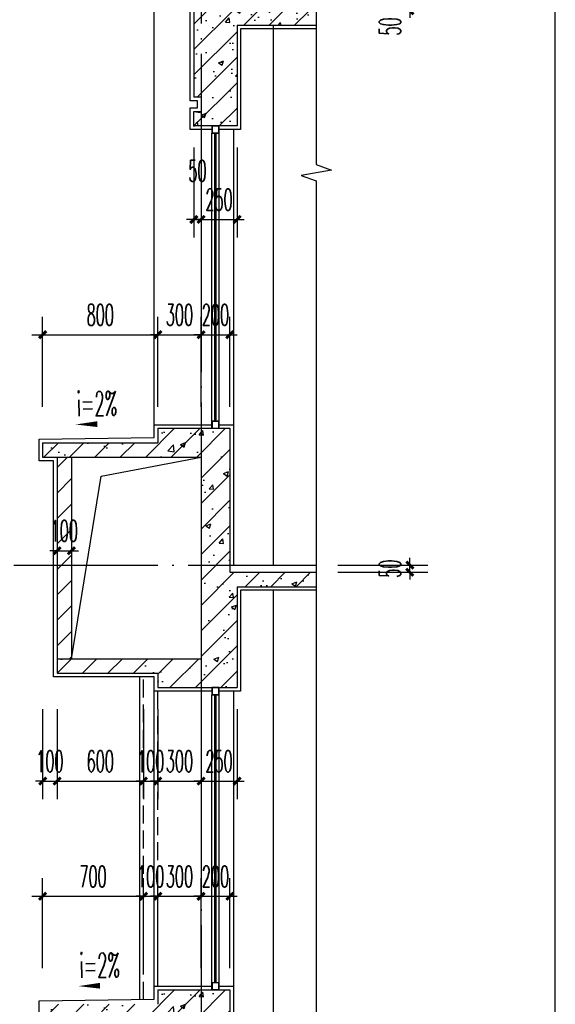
# Model space of a CAD drawing. Extents: x 1779708 to 7299578, y -1121471 to 88434.
# Tile 984 of 1056: x 6984599 to 6988319, y -968623 to -961786. Entities that reach past the tile are written whole.
import ezdxf

# ---------------------------------------------------------------- set-up
doc = ezdxf.new("R2010")
doc.units = 0
doc.header["$LTSCALE"] = 1000
doc.header["$MEASUREMENT"] = 0
doc.linetypes.add('DASH', pattern=[0.35, 0.25, -0.1])
doc.linetypes.add('DOTE', pattern=[2.42, 2, -0.2, 0.02, -0.2])
doc.layers.get('0').update_dxf_attribs({"linetype": 'CONTINUOUS'})
doc.layers.get('Defpoints').update_dxf_attribs({"linetype": 'CONTINUOUS'})
for name, color, linetype in [('AXIS', 3, 'CONTINUOUS'), ('DIM_SYMB', 3, 'CONTINUOUS'), ('DOTE', 1, 'DOTE'), ('PUB_TAB', 7, 'CONTINUOUS'), ('PUB_TEXT', 7, 'CONTINUOUS'), ('WALL', 255, 'CONTINUOUS'), ('WINDOW', 2, 'CONTINUOUS'), ('填充细线', 8, 'CONTINUOUS'), ('立面中线', 140, 'CONTINUOUS'), ('粉刷线', 213, 'CONTINUOUS')]:
    doc.layers.add(name, color=color, linetype=linetype)
doc.styles.add('_TCH_DIM', font='SIMPLEX.shx', dxfattribs={"width": 0.7, "bigfont": 'GBCBIG.shx'})
doc.styles.add('_TCH_DIM_T3', font='SIMPLEX.shx', dxfattribs={"width": 0.494118, "bigfont": 'GBCBIG.shx'})
doc.dimstyles.new('_TCH_ARCH&&50', dxfattribs={"dimtxt": 148.75, "dimasz": 50, "dimexe": 125, "dimexo": 150, "dimgap": 63.125, "dimtad": 1, "dimdec": 0, "dimzin": 0, "dimdsep": 46, "dimtxsty": '_TCH_DIM_T3', "dimblk": 'ARCHTICK', "dimcen": 0.09, "dimdle": 75, "dimclrt": 7, "dimazin": 2, "dimtfac": 1, "dimtdec": 0, "dimtix": 1, "dimtmove": 2, "dimatfit": 3, "dimfxl": 250, "dimtolj": 1, "dimtzin": 0, "dimarcsym": 0})

# ---------------------------------------------------------------- blocks, each defined once
blk = doc.blocks.new('_ArchTick')
at = {"color": 0, "linetype": 'ByBlock', "const_width": 0.4}
blk.add_lwpolyline([(-0.5, -0.5), (0.5, 0.5)], dxfattribs=at)
blk = doc.blocks.new('*D787')
at = {"layer": 'AXIS', "color": 0, "lineweight": -2, "transparency": 16777216}
for p, q in [((6987308.9, -965573.2), (6987308.9, -965523.2)), ((6986808.9, -965573.2), (6987433.9, -965573.2)), ((6987308.9, -965623.2), (6987308.9, -965573.2)), ((6986808.9, -965623.2), (6987433.9, -965623.2)), ((6987308.9, -965623.2), (6987308.9, -965673.2))]:
    blk.add_line(p, q, dxfattribs=at)
at = {"layer": 'Defpoints', "color": 0, "transparency": 16777216}
for p in [(6986658.9, -965573.2), (6987308.9, -965573.2), (6986658.9, -965623.2)]:
    blk.add_point(p, dxfattribs=at)
at = {"layer": 'AXIS', "color": 0, "lineweight": -2, "transparency": 16777216, "xscale": 50, "yscale": 50, "zscale": 50}
for p, rotation in [((6987308.9, -965573.2), 270), ((6987308.9, -965623.2), 90)]:
    blk.add_blockref('_ArchTick', p, dxfattribs=dict(at, rotation=rotation))
at = {"layer": 'AXIS', "color": 7, "transparency": 16777216, "insert": (6987171.4, -965598.2), "char_height": 148.75, "attachment_point": 5, "rotation": 90, "style": '_TCH_DIM_T3'}
blk.add_mtext('\\A1;50', dxfattribs=at)
blk = doc.blocks.new('*D788')
at = {"layer": 'AXIS', "color": 0, "lineweight": -2, "transparency": 16777216}
for p, q in [((6987308.9, -961673.2), (6987308.9, -961623.2)), ((6986808.9, -961673.2), (6987433.9, -961673.2)), ((6987308.9, -961723.2), (6987308.9, -961673.2)), ((6986808.9, -961723.2), (6987433.9, -961723.2)), ((6987308.9, -961723.2), (6987308.9, -961773.2))]:
    blk.add_line(p, q, dxfattribs=at)
at = {"layer": 'Defpoints', "color": 0, "transparency": 16777216}
for p in [(6986658.9, -961673.2), (6987308.9, -961673.2), (6986658.9, -961723.2)]:
    blk.add_point(p, dxfattribs=at)
at = {"layer": 'AXIS', "color": 0, "lineweight": -2, "transparency": 16777216, "xscale": 50, "yscale": 50, "zscale": 50}
for p, rotation in [((6987308.9, -961673.2), 270), ((6987308.9, -961723.2), 90)]:
    blk.add_blockref('_ArchTick', p, dxfattribs=dict(at, rotation=rotation))
at = {"layer": 'AXIS', "color": 7, "transparency": 16777216, "insert": (6987171.4, -961832.7), "char_height": 148.75, "attachment_point": 5, "rotation": 90, "style": '_TCH_DIM_T3'}
blk.add_mtext('\\A1;50', dxfattribs=at)
blk = doc.blocks.new('*D800')
at = {"layer": 'AXIS', "color": 0, "lineweight": -2, "transparency": 16777216}
for p, q in [((6984758.9, -964473.2), (6984758.9, -963848.2)), ((6985558.9, -964473.2), (6985558.9, -963848.2)), ((6984683.9, -963973.2), (6985633.9, -963973.2))]:
    blk.add_line(p, q, dxfattribs=at)
at = {"layer": 'Defpoints', "color": 0, "transparency": 16777216}
for p in [(6985558.9, -963973.2), (6984758.9, -964623.2), (6985558.9, -964623.2)]:
    blk.add_point(p, dxfattribs=at)
at = {"layer": 'AXIS', "color": 0, "lineweight": -2, "transparency": 16777216, "xscale": 50, "yscale": 50, "zscale": 50, "rotation": 180}
blk.add_blockref('_ArchTick', (6984758.9, -963973.2), dxfattribs=at)
at = {"layer": 'AXIS', "color": 0, "lineweight": -2, "transparency": 16777216, "xscale": 50, "yscale": 50, "zscale": 50}
blk.add_blockref('_ArchTick', (6985558.9, -963973.2), dxfattribs=at)
at = {"layer": 'AXIS', "color": 7, "transparency": 16777216, "insert": (6985158.9, -963835.7), "char_height": 148.75, "attachment_point": 5, "style": '_TCH_DIM_T3'}
blk.add_mtext('\\A1;800', dxfattribs=at)
blk = doc.blocks.new('*D801')
at = {"layer": 'AXIS', "color": 0, "lineweight": -2, "transparency": 16777216}
for p, q in [((6985558.9, -964473.2), (6985558.9, -963848.2)), ((6985858.9, -964473.2), (6985858.9, -963848.2)), ((6985558.9, -963973.2), (6985508.9, -963973.2)), ((6985558.9, -963973.2), (6985858.9, -963973.2)), ((6985858.9, -963973.2), (6985908.9, -963973.2))]:
    blk.add_line(p, q, dxfattribs=at)
at = {"layer": 'Defpoints', "color": 0, "transparency": 16777216}
for p in [(6985858.9, -963973.2), (6985558.9, -964623.2), (6985858.9, -964623.2)]:
    blk.add_point(p, dxfattribs=at)
at = {"layer": 'AXIS', "color": 0, "lineweight": -2, "transparency": 16777216, "xscale": 50, "yscale": 50, "zscale": 50}
blk.add_blockref('_ArchTick', (6985558.9, -963973.2), dxfattribs=at)
at = {"layer": 'AXIS', "color": 0, "lineweight": -2, "transparency": 16777216, "xscale": 50, "yscale": 50, "zscale": 50, "rotation": 180}
blk.add_blockref('_ArchTick', (6985858.9, -963973.2), dxfattribs=at)
at = {"layer": 'AXIS', "color": 7, "transparency": 16777216, "insert": (6985708.9, -963835.7), "char_height": 148.75, "attachment_point": 5, "style": '_TCH_DIM_T3'}
blk.add_mtext('\\A1;300', dxfattribs=at)
blk = doc.blocks.new('*D802')
at = {"layer": 'AXIS', "color": 0, "lineweight": -2, "transparency": 16777216}
for p, q in [((6985858.9, -964473.2), (6985858.9, -963848.2)), ((6986058.9, -964473.2), (6986058.9, -963848.2)), ((6985858.9, -963973.2), (6985808.9, -963973.2)), ((6985858.9, -963973.2), (6986058.9, -963973.2)), ((6986058.9, -963973.2), (6986108.9, -963973.2))]:
    blk.add_line(p, q, dxfattribs=at)
at = {"layer": 'Defpoints', "color": 0, "transparency": 16777216}
for p in [(6986058.9, -963973.2), (6985858.9, -964623.2), (6986058.9, -964623.2)]:
    blk.add_point(p, dxfattribs=at)
at = {"layer": 'AXIS', "color": 0, "lineweight": -2, "transparency": 16777216, "xscale": 50, "yscale": 50, "zscale": 50}
blk.add_blockref('_ArchTick', (6985858.9, -963973.2), dxfattribs=at)
at = {"layer": 'AXIS', "color": 0, "lineweight": -2, "transparency": 16777216, "xscale": 50, "yscale": 50, "zscale": 50, "rotation": 180}
blk.add_blockref('_ArchTick', (6986058.9, -963973.2), dxfattribs=at)
at = {"layer": 'AXIS', "color": 7, "transparency": 16777216, "insert": (6985958.9, -963835.7), "char_height": 148.75, "attachment_point": 5, "style": '_TCH_DIM_T3'}
blk.add_mtext('\\A1;200', dxfattribs=at)
blk = doc.blocks.new('*D803')
at = {"layer": 'AXIS', "color": 0, "lineweight": -2, "transparency": 16777216}
for p, q in [((6985808.9, -962673.2), (6985808.9, -963298.2)), ((6985858.9, -962673.2), (6985858.9, -963298.2)), ((6985808.9, -963173.2), (6985758.9, -963173.2)), ((6985808.9, -963173.2), (6985858.9, -963173.2)), ((6985858.9, -963173.2), (6985908.9, -963173.2))]:
    blk.add_line(p, q, dxfattribs=at)
at = {"layer": 'Defpoints', "color": 0, "transparency": 16777216}
for p in [(6985808.9, -962523.2), (6985858.9, -962523.2), (6985858.9, -963173.2)]:
    blk.add_point(p, dxfattribs=at)
at = {"layer": 'AXIS', "color": 0, "lineweight": -2, "transparency": 16777216, "xscale": 50, "yscale": 50, "zscale": 50}
blk.add_blockref('_ArchTick', (6985808.9, -963173.2), dxfattribs=at)
at = {"layer": 'AXIS', "color": 0, "lineweight": -2, "transparency": 16777216, "xscale": 50, "yscale": 50, "zscale": 50, "rotation": 180}
blk.add_blockref('_ArchTick', (6985858.9, -963173.2), dxfattribs=at)
at = {"layer": 'AXIS', "color": 7, "transparency": 16777216, "insert": (6985833.9, -962835.7), "char_height": 148.75, "attachment_point": 5, "style": '_TCH_DIM_T3'}
blk.add_mtext('\\A1;50', dxfattribs=at)
blk = doc.blocks.new('*D804')
at = {"layer": 'AXIS', "color": 0, "lineweight": -2, "transparency": 16777216}
for p, q in [((6985858.9, -962673.2), (6985858.9, -963298.2)), ((6986108.9, -962673.2), (6986108.9, -963298.2)), ((6985858.9, -963173.2), (6985808.9, -963173.2)), ((6985858.9, -963173.2), (6986108.9, -963173.2)), ((6986108.9, -963173.2), (6986158.9, -963173.2))]:
    blk.add_line(p, q, dxfattribs=at)
at = {"layer": 'Defpoints', "color": 0, "transparency": 16777216}
for p in [(6985858.9, -962523.2), (6986108.9, -962523.2), (6986108.9, -963173.2)]:
    blk.add_point(p, dxfattribs=at)
at = {"layer": 'AXIS', "color": 0, "lineweight": -2, "transparency": 16777216, "xscale": 50, "yscale": 50, "zscale": 50}
blk.add_blockref('_ArchTick', (6985858.9, -963173.2), dxfattribs=at)
at = {"layer": 'AXIS', "color": 0, "lineweight": -2, "transparency": 16777216, "xscale": 50, "yscale": 50, "zscale": 50, "rotation": 180}
blk.add_blockref('_ArchTick', (6986108.9, -963173.2), dxfattribs=at)
at = {"layer": 'AXIS', "color": 7, "transparency": 16777216, "insert": (6985983.9, -963035.7), "char_height": 148.75, "attachment_point": 5, "style": '_TCH_DIM_T3'}
blk.add_mtext('\\A1;250', dxfattribs=at)
blk = doc.blocks.new('*D809')
at = {"layer": 'AXIS', "color": 0, "lineweight": -2, "transparency": 16777216}
for p, q in [((6984758.9, -968373.2), (6984758.9, -967748.2)), ((6985458.9, -968373.2), (6985458.9, -967748.2)), ((6984683.9, -967873.2), (6985533.9, -967873.2))]:
    blk.add_line(p, q, dxfattribs=at)
at = {"layer": 'Defpoints', "color": 0, "transparency": 16777216}
for p in [(6985458.9, -967873.2), (6984758.9, -968523.2), (6985458.9, -968523.2)]:
    blk.add_point(p, dxfattribs=at)
at = {"layer": 'AXIS', "color": 0, "lineweight": -2, "transparency": 16777216, "xscale": 50, "yscale": 50, "zscale": 50, "rotation": 180}
blk.add_blockref('_ArchTick', (6984758.9, -967873.2), dxfattribs=at)
at = {"layer": 'AXIS', "color": 0, "lineweight": -2, "transparency": 16777216, "xscale": 50, "yscale": 50, "zscale": 50}
blk.add_blockref('_ArchTick', (6985458.9, -967873.2), dxfattribs=at)
at = {"layer": 'AXIS', "color": 7, "transparency": 16777216, "insert": (6985108.9, -967735.7), "char_height": 148.75, "attachment_point": 5, "style": '_TCH_DIM_T3'}
blk.add_mtext('\\A1;700', dxfattribs=at)
blk = doc.blocks.new('*D810')
at = {"layer": 'AXIS', "color": 0, "lineweight": -2, "transparency": 16777216}
for p, q in [((6985458.9, -968373.2), (6985458.9, -967748.2)), ((6985558.9, -968373.2), (6985558.9, -967748.2)), ((6985458.9, -967873.2), (6985408.9, -967873.2)), ((6985458.9, -967873.2), (6985558.9, -967873.2)), ((6985558.9, -967873.2), (6985608.9, -967873.2))]:
    blk.add_line(p, q, dxfattribs=at)
at = {"layer": 'Defpoints', "color": 0, "transparency": 16777216}
for p in [(6985558.9, -967873.2), (6985458.9, -968523.2), (6985558.9, -968523.2)]:
    blk.add_point(p, dxfattribs=at)
at = {"layer": 'AXIS', "color": 0, "lineweight": -2, "transparency": 16777216, "xscale": 50, "yscale": 50, "zscale": 50}
blk.add_blockref('_ArchTick', (6985458.9, -967873.2), dxfattribs=at)
at = {"layer": 'AXIS', "color": 0, "lineweight": -2, "transparency": 16777216, "xscale": 50, "yscale": 50, "zscale": 50, "rotation": 180}
blk.add_blockref('_ArchTick', (6985558.9, -967873.2), dxfattribs=at)
at = {"layer": 'AXIS', "color": 7, "transparency": 16777216, "insert": (6985508.9, -967735.7), "char_height": 148.75, "attachment_point": 5, "style": '_TCH_DIM_T3'}
blk.add_mtext('\\A1;100', dxfattribs=at)
blk = doc.blocks.new('*D811')
at = {"layer": 'AXIS', "color": 0, "lineweight": -2, "transparency": 16777216}
for p, q in [((6985558.9, -968373.2), (6985558.9, -967748.2)), ((6985858.9, -968373.2), (6985858.9, -967748.2)), ((6985558.9, -967873.2), (6985508.9, -967873.2)), ((6985558.9, -967873.2), (6985858.9, -967873.2)), ((6985858.9, -967873.2), (6985908.9, -967873.2))]:
    blk.add_line(p, q, dxfattribs=at)
at = {"layer": 'Defpoints', "color": 0, "transparency": 16777216}
for p in [(6985858.9, -967873.2), (6985558.9, -968523.2), (6985858.9, -968523.2)]:
    blk.add_point(p, dxfattribs=at)
at = {"layer": 'AXIS', "color": 0, "lineweight": -2, "transparency": 16777216, "xscale": 50, "yscale": 50, "zscale": 50}
blk.add_blockref('_ArchTick', (6985558.9, -967873.2), dxfattribs=at)
at = {"layer": 'AXIS', "color": 0, "lineweight": -2, "transparency": 16777216, "xscale": 50, "yscale": 50, "zscale": 50, "rotation": 180}
blk.add_blockref('_ArchTick', (6985858.9, -967873.2), dxfattribs=at)
at = {"layer": 'AXIS', "color": 7, "transparency": 16777216, "insert": (6985708.9, -967735.7), "char_height": 148.75, "attachment_point": 5, "style": '_TCH_DIM_T3'}
blk.add_mtext('\\A1;300', dxfattribs=at)
blk = doc.blocks.new('*D812')
at = {"layer": 'AXIS', "color": 0, "lineweight": -2, "transparency": 16777216}
for p, q in [((6985858.9, -968373.2), (6985858.9, -967748.2)), ((6986058.9, -968373.2), (6986058.9, -967748.2)), ((6985858.9, -967873.2), (6985808.9, -967873.2)), ((6985858.9, -967873.2), (6986058.9, -967873.2)), ((6986058.9, -967873.2), (6986108.9, -967873.2))]:
    blk.add_line(p, q, dxfattribs=at)
at = {"layer": 'Defpoints', "color": 0, "transparency": 16777216}
for p in [(6986058.9, -967873.2), (6985858.9, -968523.2), (6986058.9, -968523.2)]:
    blk.add_point(p, dxfattribs=at)
at = {"layer": 'AXIS', "color": 0, "lineweight": -2, "transparency": 16777216, "xscale": 50, "yscale": 50, "zscale": 50}
blk.add_blockref('_ArchTick', (6985858.9, -967873.2), dxfattribs=at)
at = {"layer": 'AXIS', "color": 0, "lineweight": -2, "transparency": 16777216, "xscale": 50, "yscale": 50, "zscale": 50, "rotation": 180}
blk.add_blockref('_ArchTick', (6986058.9, -967873.2), dxfattribs=at)
at = {"layer": 'AXIS', "color": 7, "transparency": 16777216, "insert": (6985958.9, -967735.7), "char_height": 148.75, "attachment_point": 5, "style": '_TCH_DIM_T3'}
blk.add_mtext('\\A1;200', dxfattribs=at)
blk = doc.blocks.new('*D813')
at = {"layer": 'AXIS', "color": 0, "lineweight": -2, "transparency": 16777216}
for p, q in [((6984758.9, -966573.2), (6984758.9, -967198.2)), ((6984858.9, -966573.2), (6984858.9, -967198.2)), ((6984758.9, -967073.2), (6984708.9, -967073.2)), ((6984758.9, -967073.2), (6984858.9, -967073.2)), ((6984858.9, -967073.2), (6984908.9, -967073.2))]:
    blk.add_line(p, q, dxfattribs=at)
at = {"layer": 'Defpoints', "color": 0, "transparency": 16777216}
for p in [(6984758.9, -966423.2), (6984858.9, -966423.2), (6984858.9, -967073.2)]:
    blk.add_point(p, dxfattribs=at)
at = {"layer": 'AXIS', "color": 0, "lineweight": -2, "transparency": 16777216, "xscale": 50, "yscale": 50, "zscale": 50}
blk.add_blockref('_ArchTick', (6984758.9, -967073.2), dxfattribs=at)
at = {"layer": 'AXIS', "color": 0, "lineweight": -2, "transparency": 16777216, "xscale": 50, "yscale": 50, "zscale": 50, "rotation": 180}
blk.add_blockref('_ArchTick', (6984858.9, -967073.2), dxfattribs=at)
at = {"layer": 'AXIS', "color": 7, "transparency": 16777216, "insert": (6984808.9, -966935.7), "char_height": 148.75, "attachment_point": 5, "style": '_TCH_DIM_T3'}
blk.add_mtext('\\A1;100', dxfattribs=at)
blk = doc.blocks.new('*D814')
at = {"layer": 'AXIS', "color": 0, "lineweight": -2, "transparency": 16777216}
for p, q in [((6984858.9, -966573.2), (6984858.9, -967198.2)), ((6985458.9, -966573.2), (6985458.9, -967198.2)), ((6984783.9, -967073.2), (6985533.9, -967073.2))]:
    blk.add_line(p, q, dxfattribs=at)
at = {"layer": 'Defpoints', "color": 0, "transparency": 16777216}
for p in [(6984858.9, -966423.2), (6985458.9, -966423.2), (6985458.9, -967073.2)]:
    blk.add_point(p, dxfattribs=at)
at = {"layer": 'AXIS', "color": 0, "lineweight": -2, "transparency": 16777216, "xscale": 50, "yscale": 50, "zscale": 50, "rotation": 180}
blk.add_blockref('_ArchTick', (6984858.9, -967073.2), dxfattribs=at)
at = {"layer": 'AXIS', "color": 0, "lineweight": -2, "transparency": 16777216, "xscale": 50, "yscale": 50, "zscale": 50}
blk.add_blockref('_ArchTick', (6985458.9, -967073.2), dxfattribs=at)
at = {"layer": 'AXIS', "color": 7, "transparency": 16777216, "insert": (6985158.9, -966935.7), "char_height": 148.75, "attachment_point": 5, "style": '_TCH_DIM_T3'}
blk.add_mtext('\\A1;600', dxfattribs=at)
blk = doc.blocks.new('*D815')
at = {"layer": 'AXIS', "color": 0, "lineweight": -2, "transparency": 16777216}
for p, q in [((6985458.9, -966573.2), (6985458.9, -967198.2)), ((6985558.9, -966573.2), (6985558.9, -967198.2)), ((6985458.9, -967073.2), (6985408.9, -967073.2)), ((6985458.9, -967073.2), (6985558.9, -967073.2)), ((6985558.9, -967073.2), (6985608.9, -967073.2))]:
    blk.add_line(p, q, dxfattribs=at)
at = {"layer": 'Defpoints', "color": 0, "transparency": 16777216}
for p in [(6985458.9, -966423.2), (6985558.9, -966423.2), (6985558.9, -967073.2)]:
    blk.add_point(p, dxfattribs=at)
at = {"layer": 'AXIS', "color": 0, "lineweight": -2, "transparency": 16777216, "xscale": 50, "yscale": 50, "zscale": 50}
blk.add_blockref('_ArchTick', (6985458.9, -967073.2), dxfattribs=at)
at = {"layer": 'AXIS', "color": 0, "lineweight": -2, "transparency": 16777216, "xscale": 50, "yscale": 50, "zscale": 50, "rotation": 180}
blk.add_blockref('_ArchTick', (6985558.9, -967073.2), dxfattribs=at)
at = {"layer": 'AXIS', "color": 7, "transparency": 16777216, "insert": (6985508.9, -966935.7), "char_height": 148.75, "attachment_point": 5, "style": '_TCH_DIM_T3'}
blk.add_mtext('\\A1;100', dxfattribs=at)
blk = doc.blocks.new('*D816')
at = {"layer": 'AXIS', "color": 0, "lineweight": -2, "transparency": 16777216}
for p, q in [((6985558.9, -966573.2), (6985558.9, -967198.2)), ((6985858.9, -966573.2), (6985858.9, -967198.2)), ((6985558.9, -967073.2), (6985508.9, -967073.2)), ((6985558.9, -967073.2), (6985858.9, -967073.2)), ((6985858.9, -967073.2), (6985908.9, -967073.2))]:
    blk.add_line(p, q, dxfattribs=at)
at = {"layer": 'Defpoints', "color": 0, "transparency": 16777216}
for p in [(6985558.9, -966423.2), (6985858.9, -966423.2), (6985858.9, -967073.2)]:
    blk.add_point(p, dxfattribs=at)
at = {"layer": 'AXIS', "color": 0, "lineweight": -2, "transparency": 16777216, "xscale": 50, "yscale": 50, "zscale": 50}
blk.add_blockref('_ArchTick', (6985558.9, -967073.2), dxfattribs=at)
at = {"layer": 'AXIS', "color": 0, "lineweight": -2, "transparency": 16777216, "xscale": 50, "yscale": 50, "zscale": 50, "rotation": 180}
blk.add_blockref('_ArchTick', (6985858.9, -967073.2), dxfattribs=at)
at = {"layer": 'AXIS', "color": 7, "transparency": 16777216, "insert": (6985708.9, -966935.7), "char_height": 148.75, "attachment_point": 5, "style": '_TCH_DIM_T3'}
blk.add_mtext('\\A1;300', dxfattribs=at)
blk = doc.blocks.new('*D817')
at = {"layer": 'AXIS', "color": 0, "lineweight": -2, "transparency": 16777216}
for p, q in [((6985858.9, -966573.2), (6985858.9, -967198.2)), ((6986108.9, -966573.2), (6986108.9, -967198.2)), ((6985858.9, -967073.2), (6985808.9, -967073.2)), ((6985858.9, -967073.2), (6986108.9, -967073.2)), ((6986108.9, -967073.2), (6986158.9, -967073.2))]:
    blk.add_line(p, q, dxfattribs=at)
at = {"layer": 'Defpoints', "color": 0, "transparency": 16777216}
for p in [(6985858.9, -966423.2), (6986108.9, -966423.2), (6986108.9, -967073.2)]:
    blk.add_point(p, dxfattribs=at)
at = {"layer": 'AXIS', "color": 0, "lineweight": -2, "transparency": 16777216, "xscale": 50, "yscale": 50, "zscale": 50}
blk.add_blockref('_ArchTick', (6985858.9, -967073.2), dxfattribs=at)
at = {"layer": 'AXIS', "color": 0, "lineweight": -2, "transparency": 16777216, "xscale": 50, "yscale": 50, "zscale": 50, "rotation": 180}
blk.add_blockref('_ArchTick', (6986108.9, -967073.2), dxfattribs=at)
at = {"layer": 'AXIS', "color": 7, "transparency": 16777216, "insert": (6985983.9, -966935.7), "char_height": 148.75, "attachment_point": 5, "style": '_TCH_DIM_T3'}
blk.add_mtext('\\A1;250', dxfattribs=at)
blk = doc.blocks.new('*D818')
at = {"layer": 'AXIS', "color": 0, "lineweight": -2, "transparency": 16777216}
for p, q in [((6984858.9, -964973.2), (6984858.9, -965598.2)), ((6984958.9, -964973.2), (6984958.9, -965598.2)), ((6984858.9, -965473.2), (6984808.9, -965473.2)), ((6984858.9, -965473.2), (6984958.9, -965473.2)), ((6984958.9, -965473.2), (6985008.9, -965473.2))]:
    blk.add_line(p, q, dxfattribs=at)
at = {"layer": 'Defpoints', "color": 0, "transparency": 16777216}
for p in [(6984858.9, -964823.2), (6984958.9, -964823.2), (6984958.9, -965473.2)]:
    blk.add_point(p, dxfattribs=at)
at = {"layer": 'AXIS', "color": 0, "lineweight": -2, "transparency": 16777216, "xscale": 50, "yscale": 50, "zscale": 50}
blk.add_blockref('_ArchTick', (6984858.9, -965473.2), dxfattribs=at)
at = {"layer": 'AXIS', "color": 0, "lineweight": -2, "transparency": 16777216, "xscale": 50, "yscale": 50, "zscale": 50, "rotation": 180}
blk.add_blockref('_ArchTick', (6984958.9, -965473.2), dxfattribs=at)
at = {"layer": 'AXIS', "color": 7, "transparency": 16777216, "insert": (6984908.9, -965335.7), "char_height": 148.75, "attachment_point": 5, "style": '_TCH_DIM_T3'}
blk.add_mtext('\\A1;100', dxfattribs=at)

msp = doc.modelspace()

# ---------------------------------------------------------------- hatches: boundary and pattern name
at = {"layer": '填充细线'}
h = msp.add_hatch(dxfattribs=at)
h.set_pattern_fill('钢筋混凝土', color=114, scale=50)
h.set_pattern_definition([(45, (6985808.87, -962523.25), (-88.388, 88.388), []), (50, (6985808.87, -962523.25), (358.63, -31.376), [37.5, -412.5]), (355, (6985808.87, -962523.25), (-69.38, 376.1), [30, -330]), (100.45, (6985838.75, -962525.86), (289.25, 344.72), [31.87, -350.57]), (46.184, (6985808.87, -962423.25), (533.62, -82.76), [56.25, -618.75]), (96.636, (6985853.34, -962430.14), (467.33, 487.06), [47.8, -525.86]), (351.184, (6985808.87, -962423.25), (467.33, 487.06), [45, -495]), (21, (6985858.87, -962448.25), (298.45, -201.31), [37.5, -412.5]), (326, (6985858.87, -962448.25), (121.66, 362.58), [30, -330]), (71.45, (6985883.74, -962465.02), (420.11, 161.27), [31.87, -350.57]), (37.5, (6985808.87, -962523.25), (6.08, 166.447), [0, -326, 0, -335, 0, -331.25]), (7.5, (6985808.87, -962523.25), (131.535, 197.206), [0, -191, 0, -318.5, 0, -126.25]), (327.5, (6985697.37, -962523.25), (266.911, -11.277), [0, -125, 0, -390, 0, -517.5]), (317.5, (6985647.37, -962523.25), (291.593, 50.052), [0, -162.5, 0, -259, 0, -367.5])])
h.paths.add_polyline_path([(6986108.9, -961823.2), (6986658.9, -961823.2), (6986658.9, -961723.2), (6985808.9, -961723.2), (6985808.9, -962323.2), (6985858.9, -962323.2), (6985858.9, -962423.2), (6985808.9, -962423.2), (6985808.9, -962523.2), (6986108.9, -962523.2)])
h = msp.add_hatch(dxfattribs=at)
h.set_pattern_fill('钢筋混凝土', color=114, scale=50)
h.set_pattern_definition([(45, (6984758.87, -966423.25), (-88.3883, 88.3883), []), (50, (6984758.87, -966423.25), (358.63, -31.376), [37.5, -412.5]), (355, (6984758.87, -966423.25), (-69.376, 376.096), [30, -330]), (100.451, (6984788.75, -966425.86), (289.255, 344.72), [31.87, -350.57]), (46.184, (6984758.87, -966323.25), (533.62, -82.76), [56.25, -618.75]), (96.636, (6984803.34, -966330.14), (467.33, 487.06), [47.805, -525.86]), (351.184, (6984758.87, -966323.25), (467.33, 487.06), [45, -495]), (21, (6984808.87, -966348.25), (298.454, -201.31), [37.5, -412.5]), (326, (6984808.87, -966348.25), (121.66, 362.575), [30, -330]), (71.451, (6984833.74, -966365.02), (420.11, 161.265), [31.87, -350.57]), (37.5, (6984758.87, -966423.25), (6.08, 166.447), [0, -326, 0, -335, 0, -331.25]), (7.5, (6984758.87, -966423.25), (131.535, 197.206), [0, -191, 0, -318.5, 0, -126.25]), (327.5, (6984647.37, -966423.25), (266.911, -11.2774), [0, -125, 0, -390, 0, -517.5]), (317.5, (6984597.37, -966423.25), (291.593, 50.052), [0, -162.5, 0, -259, 0, -367.5])])
h.paths.add_polyline_path([(6986108.9, -965723.2), (6986658.9, -965723.2), (6986658.9, -965623.2), (6986058.9, -965623.2), (6986058.9, -964623.2), (6985558.9, -964623.2), (6985558.9, -964723.2), (6984758.9, -964723.2), (6984758.9, -964823.2), (6985858.9, -964823.2), (6985858.9, -966223.2), (6984858.9, -966223.2), (6984858.9, -966323.2), (6985558.9, -966323.2), (6985558.9, -966423.2), (6986108.9, -966423.2)])
h = msp.add_hatch(dxfattribs=at)
h.set_pattern_fill('普通砖', color=114, scale=50)
h.set_pattern_definition([(45, (6984858.87, -966133.49), (-88.388, 88.388), [])])
h.paths.add_polyline_path([(6984958.9, -964823.2), (6984858.9, -964823.2), (6984858.9, -966223.2), (6984958.9, -966223.2)])
h = msp.add_hatch(dxfattribs=at)
h.set_pattern_fill('钢筋混凝土', color=114, scale=50)
h.set_pattern_definition([(45, (6984758.87, -970323.25), (-88.3883, 88.3883), []), (50, (6984758.87, -970323.25), (358.63, -31.376), [37.5, -412.5]), (355, (6984758.87, -970323.25), (-69.376, 376.096), [30, -330]), (100.451, (6984788.75, -970325.86), (289.255, 344.72), [31.87, -350.57]), (46.184, (6984758.87, -970223.25), (533.62, -82.76), [56.25, -618.75]), (96.636, (6984803.34, -970230.14), (467.33, 487.06), [47.805, -525.86]), (351.184, (6984758.87, -970223.25), (467.33, 487.06), [45, -495]), (21, (6984808.87, -970248.25), (298.454, -201.31), [37.5, -412.5]), (326, (6984808.87, -970248.25), (121.66, 362.575), [30, -330]), (71.451, (6984833.74, -970265.02), (420.11, 161.265), [31.87, -350.57]), (37.5, (6984758.87, -970323.25), (6.08, 166.447), [0, -326, 0, -335, 0, -331.25]), (7.5, (6984758.87, -970323.25), (131.535, 197.206), [0, -191, 0, -318.5, 0, -126.25]), (327.5, (6984647.37, -970323.25), (266.911, -11.2774), [0, -125, 0, -390, 0, -517.5]), (317.5, (6984597.37, -970323.25), (291.593, 50.052), [0, -162.5, 0, -259, 0, -367.5])])
h.paths.add_polyline_path([(6986058.9, -968523.2), (6985558.9, -968523.2), (6985558.9, -968623.2), (6984758.9, -968623.2), (6984758.9, -968723.2), (6985858.9, -968723.2), (6985858.9, -970123.2), (6984858.9, -970123.2), (6984858.9, -970223.2), (6985558.9, -970223.2), (6985558.9, -970323.2), (6986108.9, -970323.2), (6986108.9, -969623.2), (6986658.9, -969623.2), (6986658.9, -969523.2), (6986058.9, -969523.2)])

# ---------------------------------------------------------------- linework, layer by layer
at = {"layer": 'DIM_SYMB'}
msp.add_lwpolyline([(6986658.9, -948123.2), (6986658.9, -962792), (6986763.9, -962830.2), (6986553.9, -962867.2), (6986658.9, -962904.5), (6986658.9, -977573.2)], dxfattribs=at)
for points in [[(6985296.4, -964591.8, 0, 0, 0), (6984987.9, -964596.9, 0, 40, 0), (6985137.9, -964594.4, 0, 0, 0)], [(6985315.8, -968491.8, 0, 0, 0), (6985007.3, -968496.9, 0, 40, 0), (6985157.3, -968494.4, 0, 0, 0)]]:
    msp.add_lwpolyline(points, format="xyseb", dxfattribs=at)
at = {"layer": 'DOTE', "linetype": 'DOTE', "ltscale": 0.5}
for p, q in [((6985858.9, -949923.2), (6985858.9, -978273.2)), ((6984558.9, -965573.2), (6986658.9, -965573.2))]:
    msp.add_line(p, q, dxfattribs=at)
at = {"layer": 'PUB_TAB'}
msp.add_line((6988319.2, -982200.2), (6988319.2, -945400.2), dxfattribs=at)
at = {"layer": 'WALL'}
for p, q in [((6985808.9, -960923.2), (6985808.9, -962323.2)), ((6986108.9, -961823.2), (6986108.9, -962523.2)), ((6986108.9, -961823.2), (6986658.9, -961823.2)), ((6985858.9, -962323.2), (6985808.9, -962323.2)), ((6985858.9, -962323.2), (6985858.9, -962423.2)), ((6985808.9, -962523.2), (6985808.9, -962423.2)), ((6985808.9, -962423.2), (6985858.9, -962423.2)), ((6986108.9, -962523.2), (6985808.9, -962523.2)), ((6985558.9, -964623.2), (6986058.9, -964623.2)), ((6985558.9, -964623.2), (6985558.9, -964723.2)), ((6986058.9, -964623.2), (6986058.9, -965623.2)), ((6984758.9, -964723.2), (6985558.9, -964723.2)), ((6984758.9, -964723.2), (6984758.9, -964823.2)), ((6984758.9, -964823.2), (6985858.9, -964823.2)), ((6984858.9, -964823.2), (6984858.9, -966323.2)), ((6984958.9, -964823.2), (6984958.9, -966223.2)), ((6985858.9, -964823.2), (6985858.9, -966223.2)), ((6986058.9, -965623.2), (6986658.9, -965623.2)), ((6986108.9, -965723.2), (6986658.9, -965723.2)), ((6986108.9, -965723.2), (6986108.9, -966423.2)), ((6984858.9, -966223.2), (6985858.9, -966223.2)), ((6984858.9, -966323.2), (6985558.9, -966323.2)), ((6985558.9, -966323.2), (6985558.9, -966423.2)), ((6985558.9, -966423.2), (6986108.9, -966423.2)), ((6985558.9, -968523.2), (6985558.9, -968623.2)), ((6985558.9, -968523.2), (6985558.9, -968623.2)), ((6985558.9, -968523.2), (6986058.9, -968523.2)), ((6986058.9, -968523.2), (6986058.9, -969523.2))]:
    msp.add_line(p, q, dxfattribs=at)
at = {"layer": 'WINDOW'}
for p, q in [((6985933.9, -964623.2), (6985933.9, -962573.2)), ((6985983.9, -964623.2), (6985983.9, -962573.2)), ((6985933.9, -968523.2), (6985933.9, -966473.2)), ((6985983.9, -968523.2), (6985983.9, -966473.2))]:
    msp.add_line(p, q, dxfattribs=at)
at = {"layer": 'WINDOW', "color": 4}
for p, q in [((6985953.9, -964573.2), (6985953.9, -962573.2)), ((6985963.9, -964573.2), (6985963.9, -962573.2)), ((6985953.9, -968473.2), (6985953.9, -966473.2)), ((6985963.9, -968473.2), (6985963.9, -966473.2))]:
    msp.add_line(p, q, dxfattribs=at)
at = {"layer": 'WINDOW'}
for points in [[(6985983.9, -962573.2), (6985983.9, -962523.2), (6985933.9, -962523.2), (6985933.9, -962573.2)], [(6985981.9, -962571.2), (6985981.9, -962525.2), (6985935.9, -962525.2), (6985935.9, -962571.2)], [(6985983.9, -964623.2), (6985983.9, -964573.2), (6985933.9, -964573.2), (6985933.9, -964623.2)], [(6985981.9, -964621.2), (6985981.9, -964575.2), (6985935.9, -964575.2), (6985935.9, -964621.2)], [(6985983.9, -966473.2), (6985983.9, -966423.2), (6985933.9, -966423.2), (6985933.9, -966473.2)], [(6985981.9, -966471.2), (6985981.9, -966425.2), (6985935.9, -966425.2), (6985935.9, -966471.2)], [(6985983.9, -968523.2), (6985983.9, -968473.2), (6985933.9, -968473.2), (6985933.9, -968523.2)], [(6985981.9, -968521.2), (6985981.9, -968475.2), (6985935.9, -968475.2), (6985935.9, -968521.2)]]:
    msp.add_lwpolyline(points, close=True, dxfattribs=at)
at = {"layer": '填充细线', "color": 114}
msp.add_lwpolyline([(6984958.9, -966223.2), (6985164.3, -964956.4), (6985858.9, -964823.2)], dxfattribs=at)
at = {"layer": '立面中线'}
for p, q in [((6986358.9, -961823.2), (6986358.9, -965573.2)), ((6986358.9, -965748.2), (6986358.9, -969473.2))]:
    msp.add_line(p, q, dxfattribs=at)
at = {"layer": '立面中线', "linetype": 'DASH', "ltscale": 0.5}
for p, q in [((6985458.9, -968591.7), (6985458.9, -966348.2)), ((6985558.9, -968498.2), (6985558.9, -966448.2))]:
    msp.add_line(p, q, dxfattribs=at)
at = {"layer": '粉刷线'}
for p, q in [((6985533.9, -964598.2), (6985533.9, -950848.2)), ((6986083.9, -962548.2), (6986083.9, -964598.2)), ((6986058.9, -965573.2), (6986658.9, -965573.2)), ((6985433.9, -968592.2), (6985433.9, -966348.2)), ((6985533.9, -968498.2), (6985533.9, -966448.2)), ((6986083.9, -966448.2), (6986083.9, -968498.2))]:
    msp.add_line(p, q, dxfattribs=at)
for points in [[(6985933.9, -962548.2), (6985783.9, -962548.2), (6985783.9, -962398.2), (6985833.9, -962398.2), (6985833.9, -962348.2), (6985783.9, -962348.2), (6985783.9, -960898.2), (6985833.9, -960898.2), (6985833.9, -960848.2), (6985783.9, -960848.2), (6985783.9, -960698.2), (6985933.9, -960698.2)], [(6986658.9, -961848.2), (6986133.9, -961848.2), (6986133.9, -962548.2), (6985983.9, -962548.2)], [(6985933.9, -966448.2), (6985533.9, -966448.2), (6985533.9, -966348.2), (6984833.9, -966348.2), (6984833.9, -964848.2), (6984733.9, -964848.2), (6984733.9, -964698.2), (6985533.9, -964688.2), (6985533.9, -964598.2), (6985933.9, -964598.2)], [(6985983.9, -964598.2), (6986083.9, -964598.2), (6986083.9, -965573.2)], [(6986658.9, -965748.2), (6986133.9, -965748.2), (6986133.9, -966448.2), (6985983.9, -966448.2)], [(6986658.9, -969643.2), (6986133.9, -969643.2), (6986133.9, -970348.2), (6985533.9, -970348.2), (6985533.9, -970248.2), (6984833.9, -970248.2), (6984833.9, -968748.2), (6984733.9, -968748.2), (6984733.9, -968598.2), (6985533.9, -968588.2), (6985533.9, -968498.2), (6985933.9, -968498.2)], [(6985983.9, -968498.2), (6986083.9, -968498.2), (6986083.9, -969473.2)]]:
    msp.add_lwpolyline(points, dxfattribs=at)

# ---------------------------------------------------------------- texts
at = {"layer": 'PUB_TEXT', "color": 7, "style": '_TCH_DIM', "width": 0.494118}
for p in [(6984997.2, -964539.5), (6985016.6, -968439.5)]:
    msp.add_text('i=2%', height=170, rotation=0.95484, dxfattribs=at).set_placement(p)

# ---------------------------------------------------------------- dimensions: what is measured, and where the dimension line sits
at = {"layer": 'AXIS'}
for base, p1, p2, angle, picture, middle in [((6987308.9, -961673.2), (6986658.9, -961723.2), (6986658.9, -961673.2), 90, '*D788', (6987171.4, -961832.7)), ((6985858.9, -963173.2), (6985808.9, -962523.2), (6985858.9, -962523.2), 0, '*D803', (6985833.9, -962835.7))]:
    dim = msp.add_linear_dim(base=base, p1=p1, p2=p2, angle=angle, dimstyle='_TCH_ARCH&&50', dxfattribs=at)
    dim.commit()
    dim.dimension.update_dxf_attribs({"geometry": picture, "text_midpoint": middle, "dimtype": 161})
for p1, p2, distance, picture, middle in [((6985858.9, -962523.2), (6986108.9, -962523.2), -650, '*D804', (6985983.9, -963035.7)), ((6984758.9, -964623.2), (6985558.9, -964623.2), 650, '*D800', (6985158.9, -963835.7)), ((6985558.9, -964623.2), (6985858.9, -964623.2), 650, '*D801', (6985708.9, -963835.7)), ((6985858.9, -964623.2), (6986058.9, -964623.2), 650, '*D802', (6985958.9, -963835.7)), ((6984858.9, -964823.2), (6984958.9, -964823.2), -650, '*D818', (6984908.9, -965335.7)), ((6986658.9, -965623.2), (6986658.9, -965573.2), -650, '*D787', (6987171.4, -965598.2)), ((6984758.9, -966423.2), (6984858.9, -966423.2), -650, '*D813', (6984808.9, -966935.7)), ((6984858.9, -966423.2), (6985458.9, -966423.2), -650, '*D814', (6985158.9, -966935.7)), ((6985458.9, -966423.2), (6985558.9, -966423.2), -650, '*D815', (6985508.9, -966935.7)), ((6985558.9, -966423.2), (6985858.9, -966423.2), -650, '*D816', (6985708.9, -966935.7)), ((6985858.9, -966423.2), (6986108.9, -966423.2), -650, '*D817', (6985983.9, -966935.7)), ((6984758.9, -968523.2), (6985458.9, -968523.2), 650, '*D809', (6985108.9, -967735.7)), ((6985458.9, -968523.2), (6985558.9, -968523.2), 650, '*D810', (6985508.9, -967735.7)), ((6985558.9, -968523.2), (6985858.9, -968523.2), 650, '*D811', (6985708.9, -967735.7)), ((6985858.9, -968523.2), (6986058.9, -968523.2), 650, '*D812', (6985958.9, -967735.7))]:
    dim = msp.add_aligned_dim(p1=p1, p2=p2, distance=distance, dimstyle='_TCH_ARCH&&50', dxfattribs=at)
    dim.commit()
    dim.dimension.update_dxf_attribs({"geometry": picture, "text_midpoint": middle})

doc.saveas('drawing.dxf')
